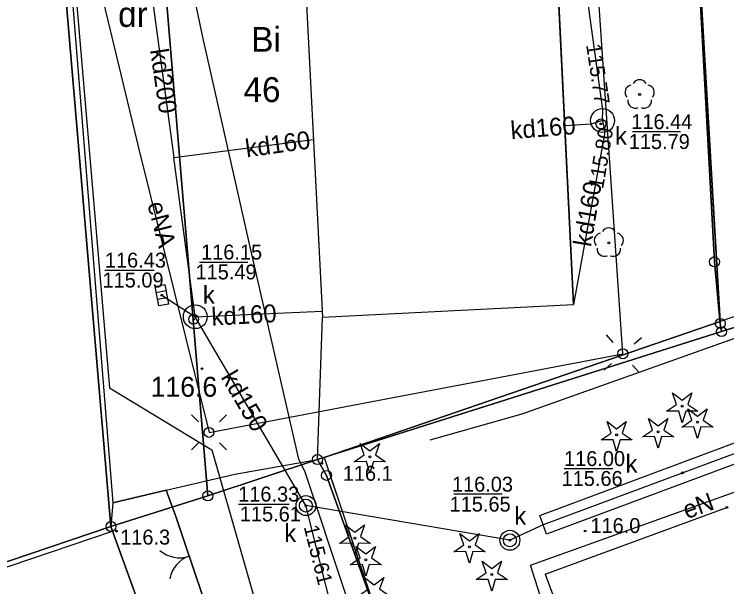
# Model space of a CAD drawing. Extents: x 6434771 to 6436222, y 5663454 to 5664782.
# Drawn here: x 6435209.09 to 6435244.9, y 5664353.57 to 5664382.32 of the extents above; entities that cross this region are included whole.
import ezdxf

# ---------------------------------------------------------------- set-up
doc = ezdxf.new("R2010")
doc.units = 0
for name, color, linetype in [('Warstwa 1', 7, 'Continuous'), ('Warstwa 10', 7, 'Continuous'), ('Warstwa 11', 7, 'Continuous'), ('Warstwa 12', 7, 'Continuous'), ('Warstwa 13', 7, 'Continuous'), ('Warstwa 14', 7, 'Continuous'), ('Warstwa 15', 7, 'Continuous'), ('Warstwa 2', 7, 'Continuous'), ('Warstwa 25', 7, 'Continuous'), ('Warstwa 3', 7, 'Continuous'), ('Warstwa 4', 7, 'Continuous'), ('Warstwa 5', 7, 'Continuous'), ('Warstwa 6', 7, 'Continuous'), ('Warstwa 7', 7, 'Continuous'), ('Warstwa 8', 7, 'Continuous'), ('Warstwa 9', 7, 'Continuous')]:
    doc.layers.add(name, color=color, linetype=linetype)

msp = doc.modelspace()

# ---------------------------------------------------------------- linework, layer by layer
at = {"layer": 'Warstwa 1'}
for p, q in [((6435215.193, 5664401.498), (6435218.819, 5664358.13)), ((6435215.193, 5664401.498), (6435218.819, 5664358.13)), ((6435210.823, 5664393.25), (6435213.95, 5664356.59)), ((6435210.823, 5664393.25), (6435213.95, 5664356.59)), ((6435242.999, 5664393.581), (6435244.282, 5664369.883)), ((6435242.999, 5664393.581), (6435244.282, 5664369.883)), ((6435244.282, 5664369.883), (6435244.574, 5664366.789)), ((6435244.282, 5664369.883), (6435244.574, 5664366.789)), ((6435244.639, 5664366.378), (6435250.884, 5664368.362)), ((6435244.639, 5664366.378), (6435250.884, 5664368.362)), ((6435244.574, 5664366.789), (6435244.639, 5664366.378)), ((6435244.574, 5664366.789), (6435244.639, 5664366.378)), ((6435224.331, 5664359.953), (6435244.639, 5664366.378)), ((6435224.331, 5664359.953), (6435244.639, 5664366.378)), ((6435218.819, 5664358.13), (6435224.331, 5664359.953)), ((6435218.819, 5664358.13), (6435224.331, 5664359.953)), ((6435224.331, 5664359.953), (6435224.781, 5664359.157)), ((6435224.331, 5664359.953), (6435224.781, 5664359.157)), ((6435224.781, 5664359.157), (6435238.32, 5664321.48)), ((6435224.781, 5664359.157), (6435238.32, 5664321.48)), ((6435213.95, 5664356.59), (6435218.819, 5664358.13)), ((6435213.95, 5664356.59), (6435218.819, 5664358.13)), ((6435194.439, 5664349.994), (6435213.95, 5664356.59)), ((6435194.439, 5664349.994), (6435213.95, 5664356.59)), ((6435213.95, 5664356.59), (6435226.326, 5664322.384)), ((6435213.95, 5664356.59), (6435226.326, 5664322.384))]:
    msp.add_line(p, q, dxfattribs=at)
msp.add_lwpolyline([(6435235.745, 5664397.449), (6435218.614, 5664396.596), (6435219.221, 5664383.958), (6435223.704, 5664384.153), (6435224.578, 5664367.111), (6435237.196, 5664367.748)], close=True, dxfattribs=at)
at = {"layer": 'Warstwa 10'}
for points in [[(6435241.879, 5664362.376), (6435242.381, 5664362.723), (6435242.179, 5664363.299), (6435242.664, 5664362.929), (6435243.149, 5664363.299), (6435242.947, 5664362.723), (6435243.449, 5664362.376), (6435242.839, 5664362.39), (6435242.664, 5664361.806), (6435242.489, 5664362.39)], [(6435242.639, 5664361.577), (6435243.141, 5664361.924), (6435242.939, 5664362.5), (6435243.424, 5664362.13), (6435243.909, 5664362.5), (6435243.707, 5664361.924), (6435244.209, 5664361.577), (6435243.599, 5664361.591), (6435243.424, 5664361.007), (6435243.249, 5664361.591)], [(6435238.581, 5664360.936), (6435239.083, 5664361.283), (6435238.881, 5664361.859), (6435239.366, 5664361.489), (6435239.851, 5664361.859), (6435239.649, 5664361.283), (6435240.151, 5664360.936), (6435239.541, 5664360.95), (6435239.366, 5664360.366), (6435239.191, 5664360.95)], [(6435240.663, 5664361.091), (6435241.165, 5664361.438), (6435240.963, 5664362.014), (6435241.448, 5664361.644), (6435241.933, 5664362.014), (6435241.731, 5664361.438), (6435242.233, 5664361.091), (6435241.623, 5664361.105), (6435241.448, 5664360.521), (6435241.273, 5664361.105)], [(6435226.178, 5664359.836), (6435226.68, 5664360.183), (6435226.478, 5664360.759), (6435226.963, 5664360.389), (6435227.448, 5664360.759), (6435227.246, 5664360.183), (6435227.748, 5664359.836), (6435227.138, 5664359.85), (6435226.963, 5664359.266), (6435226.788, 5664359.85)], [(6435225.428, 5664355.745), (6435225.93, 5664356.092), (6435225.728, 5664356.668), (6435226.213, 5664356.298), (6435226.698, 5664356.668), (6435226.496, 5664356.092), (6435226.998, 5664355.745), (6435226.388, 5664355.759), (6435226.213, 5664355.175), (6435226.038, 5664355.759)], [(6435231.183, 5664355.315), (6435231.685, 5664355.662), (6435231.483, 5664356.238), (6435231.968, 5664355.868), (6435232.453, 5664356.238), (6435232.251, 5664355.662), (6435232.753, 5664355.315), (6435232.143, 5664355.329), (6435231.968, 5664354.745), (6435231.793, 5664355.329)], [(6435225.975, 5664354.668), (6435226.477, 5664355.015), (6435226.275, 5664355.591), (6435226.76, 5664355.221), (6435227.245, 5664355.591), (6435227.043, 5664355.015), (6435227.545, 5664354.668), (6435226.935, 5664354.682), (6435226.76, 5664354.098), (6435226.585, 5664354.682)], [(6435232.306, 5664353.921), (6435232.808, 5664354.268), (6435232.606, 5664354.844), (6435233.091, 5664354.474), (6435233.576, 5664354.844), (6435233.374, 5664354.268), (6435233.876, 5664353.921), (6435233.266, 5664353.935), (6435233.091, 5664353.351), (6435232.916, 5664353.935)], [(6435226.386, 5664353.113), (6435226.888, 5664353.46), (6435226.686, 5664354.036), (6435227.171, 5664353.666), (6435227.656, 5664354.036), (6435227.454, 5664353.46), (6435227.956, 5664353.113), (6435227.346, 5664353.127), (6435227.171, 5664352.543), (6435226.996, 5664353.127)]]:
    msp.add_lwpolyline(points, close=True, dxfattribs=at)
for centre, radius in [((6435244.282, 5664369.883), 0.25), ((6435244.574, 5664366.789), 0.25), ((6435244.639, 5664366.378), 0.25), ((6435242.664, 5664362.631), 0.05), ((6435243.424, 5664361.832), 0.05), ((6435241.448, 5664361.346), 0.05), ((6435239.366, 5664361.191), 0.05), ((6435224.331, 5664359.953), 0.25), ((6435226.963, 5664360.091), 0.05), ((6435224.781, 5664359.157), 0.25), ((6435218.819, 5664358.13), 0.25), ((6435213.95, 5664356.59), 0.25), ((6435226.213, 5664356), 0.05), ((6435231.968, 5664355.57), 0.05), ((6435226.76, 5664354.923), 0.05), ((6435233.091, 5664354.176), 0.05)]:
    msp.add_circle(centre, radius, dxfattribs=at)
at = {"layer": 'Warstwa 11'}
for centre in [(6435240.522, 5664378.284), (6435238.973, 5664370.837)]:
    msp.add_circle(centre, 0.05, dxfattribs=at)
for centre, start, end in [((6435240.522, 5664378.659), 30.1471, 149.8529), ((6435240.165, 5664378.4), 102.1471, 221.8529), ((6435240.879, 5664378.4), 318.1471, 77.8529), ((6435240.302, 5664377.981), 174.1471, 293.8529), ((6435240.742, 5664377.981), 246.1471, 5.8529), ((6435238.973, 5664371.212), 30.1471, 149.8529), ((6435238.616, 5664370.953), 102.1471, 221.8529), ((6435239.33, 5664370.953), 318.1471, 77.8529), ((6435238.753, 5664370.534), 174.1471, 293.8529), ((6435239.193, 5664370.534), 246.1471, 5.8529)]:
    msp.add_arc(centre, 0.375, start, end, dxfattribs=at)
at = {"layer": 'Warstwa 12'}
for points in [[(6435176.347, 5664402.838), (6435190.888, 5664403.622), (6435203.539, 5664402.009), (6435209.976, 5664401.711), (6435210.241, 5664396.75), (6435209.61, 5664395.435), (6435210.581, 5664388.083), (6435211.362, 5664384.043), (6435212.149, 5664383.773), (6435213.884, 5664363.56), (6435219.027, 5664360.447), (6435225.013, 5664339.502)], [(6435185.276, 5664396.88), (6435211.348, 5664397.764), (6435212.874, 5664385.835), (6435215.349, 5664375.544), (6435218.877, 5664361.319), (6435239.676, 5664365.268), (6435237.674, 5664394.835)], [(6435217.898, 5664397.775), (6435216.878, 5664396.907), (6435216.868, 5664393.657), (6435218.052, 5664383.574), (6435218.546, 5664381.172), (6435220.968, 5664370.483), (6435223.369, 5664359.974), (6435223.677, 5664359.39), (6435225.722, 5664353.249), (6435228.255, 5664345.975), (6435228.019, 5664345.294), (6435228.968, 5664342.795), (6435229.761, 5664340.697), (6435230.735, 5664340.183), (6435232.545, 5664335.347), (6435234.95, 5664329.03)], [(6435236.078, 5664326.848), (6435236.19, 5664326.92), (6435236.55, 5664327.05), (6435234.7, 5664332.07), (6435236.35, 5664332.74), (6435233.45, 5664341.58), (6435231.83, 5664347.32), (6435231.36, 5664348.68), (6435236.37, 5664350.44), (6435235.03, 5664354.65), (6435245.28, 5664358.31), (6435248.19, 5664361.35), (6435252.61, 5664364.63), (6435257.8, 5664368.25), (6435264.98, 5664371.38), (6435277.28, 5664376.46), (6435278.34, 5664373.561)]]:
    msp.add_lwpolyline(points, dxfattribs=at)
at = {"layer": 'Warstwa 13'}
for centre in [(6435218.525, 5664364.518), (6435224.554, 5664359.763), (6435244.91, 5664357.55), (6435214.228, 5664356.362), (6435237.778, 5664356.364)]:
    msp.add_circle(centre, 0.045, dxfattribs=at)
at = {"layer": 'Warstwa 14'}
for p, q in [((6435240.164, 5664376.426), (6435242.57, 5664376.426)), ((6435218.393, 5664369.876), (6435220.833, 5664369.876)), ((6435213.649, 5664369.47), (6435216.123, 5664369.47)), ((6435236.725, 5664359.503), (6435239.171, 5664359.503)), ((6435233.614, 5664358.221), (6435231.187, 5664358.221)), ((6435220.352, 5664357.72), (6435222.899, 5664357.72))]:
    msp.add_line(p, q, dxfattribs=at)
for centre in [(6435238.575, 5664376.812), (6435238.575, 5664376.812), (6435238.575, 5664376.812), (6435216.503, 5664368.206), (6435218.106, 5664366.999), (6435242.675, 5664359.285), (6435242.675, 5664359.285), (6435223.75, 5664357.64), (6435223.75, 5664357.64), (6435234, 5664355.9)]:
    msp.add_circle(centre, 0.045, dxfattribs=at)
at = {"layer": 'Warstwa 15'}
for centre in [(6435238.658, 5664376.981), (6435218.188, 5664367.128)]:
    msp.add_circle(centre, 0.6, dxfattribs=at)
at = {"layer": 'Warstwa 2'}
for points in [[(6435244.568, 5664366.892), (6435242.999, 5664393.581), (6435242.736, 5664397.535)], [(6435152.618, 5664396.348), (6435152.626, 5664396.718), (6435209.475, 5664396.747), (6435211.07, 5664394.617), (6435214.044, 5664357.777)], [(6435282.836, 5664380.024), (6435244.568, 5664366.892)], [(6435244.568, 5664366.892), (6435224.66, 5664360.06)], [(6435216.722, 5664358.415), (6435220.182, 5664359.223), (6435224.331, 5664359.953)], [(6435224.331, 5664359.953), (6435224.66, 5664360.06)], [(6435224.66, 5664360.06), (6435229.3, 5664346.24)], [(6435217.225, 5664357.039), (6435216.722, 5664358.415), (6435214.044, 5664357.777), (6435213.95, 5664356.588), (6435214.03, 5664356.351)], [(6435194.519, 5664349.757), (6435214.03, 5664356.351)]]:
    msp.add_lwpolyline(points, dxfattribs=at)
for centre in [(6435239.676, 5664365.268), (6435218.877, 5664361.319)]:
    msp.add_circle(centre, 0.25, dxfattribs=at)
at = {"layer": 'Warstwa 25'}
msp.add_lwpolyline([(6435235.5, 5664357.15), (6435249.51, 5664362.36), (6435249.85, 5664361.42), (6435235.84, 5664356.21)], close=True, dxfattribs=at)
for centre in [(6435223.75, 5664357.64), (6435234, 5664355.9)]:
    msp.add_circle(centre, 0.5, dxfattribs=at)
at = {"layer": 'Warstwa 3'}
msp.add_lwpolyline([(6435218.539, 5664353.172), (6435217.225, 5664357.039)], dxfattribs=at)
for centre, start, end in [((6435217.382, 5664356.52), 229.4579, 289.4579), ((6435218.382, 5664353.692), 109.4579, 169.4579)]:
    msp.add_arc(centre, 1.5, start, end, dxfattribs=at)
at = {"layer": 'Warstwa 4'}
for p, q in [((6435216.715, 5664368.425), (6435216.224, 5664368.331)), ((6435216.782, 5664368.081), (6435216.291, 5664367.987))]:
    msp.add_line(p, q, dxfattribs=at)
for points in [[(6435229.985, 5664360.952), (6435234.614, 5664362.253), (6435266.68, 5664373.659)], [(6435239.184, 5664365.834), (6435238.856, 5664366.212)], [(6435240.242, 5664365.76), (6435240.62, 5664366.088)], [(6435239.11, 5664364.776), (6435238.732, 5664364.448)], [(6435240.168, 5664364.702), (6435240.496, 5664364.324)], [(6435218.347, 5664361.849), (6435217.993, 5664362.203)], [(6435219.407, 5664361.849), (6435219.761, 5664362.203)], [(6435218.347, 5664360.789), (6435217.993, 5664360.435)], [(6435219.407, 5664360.789), (6435219.761, 5664360.435)]]:
    msp.add_lwpolyline(points, dxfattribs=at)
for points in [[(6435216.654, 5664368.744), (6435216.843, 5664367.762), (6435216.352, 5664367.668), (6435216.163, 5664368.65)], [(6435235.5, 5664357.15), (6435249.51, 5664362.36), (6435249.85, 5664361.42), (6435235.84, 5664356.21)]]:
    msp.add_lwpolyline(points, close=True, dxfattribs=at)
for centre, radius in [((6435238.575, 5664376.812), 0.25), ((6435218.106, 5664366.999), 0.25), ((6435223.75, 5664357.64), 0.325), ((6435234, 5664355.9), 0.325)]:
    msp.add_circle(centre, radius, dxfattribs=at)
at = {"layer": 'Warstwa 6'}
for points in [[(6435250.884, 5664368.362), (6435251.114, 5664368.39), (6435268.434, 5664374.961), (6435288.252, 5664382.112), (6435300.533, 5664386.274), (6435288.766, 5664422.952), (6435287.204, 5664421.97), (6435284.451, 5664420.854), (6435281.961, 5664420.924), (6435279.893, 5664421.879), (6435278.192, 5664423.459), (6435277.033, 5664427.714), (6435271.086, 5664413.094), (6435242.616, 5664403.317), (6435242.556, 5664401.627), (6435242.736, 5664397.535), (6435242.999, 5664393.581), (6435244.282, 5664369.883), (6435244.574, 5664366.789), (6435244.639, 5664366.378)], [(6435215.193, 5664401.498), (6435152.527, 5664401.266), (6435152.418, 5664396.347), (6435184.341, 5664396.511), (6435190.432, 5664396.507), (6435207.474, 5664396.641), (6435210.789, 5664393.691), (6435210.823, 5664393.25), (6435213.95, 5664356.59), (6435218.819, 5664358.13)], [(6435218.819, 5664358.13), (6435224.331, 5664359.953), (6435244.639, 5664366.378), (6435244.574, 5664366.789), (6435244.282, 5664369.883), (6435242.999, 5664393.581), (6435242.736, 5664397.535), (6435242.556, 5664401.627), (6435236.945, 5664401.535), (6435228.495, 5664401.577), (6435215.193, 5664401.498)], [(6435210.789, 5664393.691), (6435207.474, 5664396.641), (6435190.432, 5664396.507), (6435184.341, 5664396.511), (6435152.418, 5664396.347), (6435152.699, 5664336.019), (6435184.941, 5664346.819), (6435194.439, 5664349.994), (6435213.95, 5664356.59), (6435210.823, 5664393.25)], [(6435288.252, 5664382.112), (6435268.434, 5664374.961), (6435251.114, 5664368.39), (6435250.884, 5664368.362), (6435244.639, 5664366.378), (6435224.331, 5664359.953), (6435224.781, 5664359.157), (6435238.32, 5664321.48), (6435264.52, 5664331.07), (6435264.85, 5664331.09), (6435282.011, 5664337.491), (6435301.61, 5664344.76), (6435301.9, 5664344.85)], [(6435224.781, 5664359.157), (6435224.331, 5664359.953), (6435218.819, 5664358.13), (6435213.95, 5664356.59), (6435226.326, 5664322.384), (6435221.554, 5664320.562), (6435235.07, 5664283.87), (6435252.346, 5664237.168), (6435257.06, 5664239.171), (6435248.364, 5664262.699), (6435240.027, 5664285.223), (6435238.504, 5664289.102), (6435231.756, 5664307.466), (6435242.171, 5664311.221), (6435240.078, 5664316.717), (6435239.35, 5664318.67), (6435238.32, 5664321.48)], [(6435213.95, 5664356.59), (6435194.439, 5664349.994), (6435195.802, 5664346.097), (6435206.506, 5664315.824), (6435206.679, 5664315.252), (6435207.583, 5664315.591), (6435221.554, 5664320.562), (6435226.326, 5664322.384)]]:
    msp.add_lwpolyline(points, close=True, dxfattribs=at)
for centre in [(6435238.575, 5664376.812), (6435216.503, 5664368.206), (6435218.106, 5664366.999), (6435242.675, 5664359.285), (6435223.75, 5664357.64), (6435234, 5664355.9)]:
    msp.add_circle(centre, 0.045, dxfattribs=at)
at = {"layer": 'Warstwa 7'}
for points in [[(6435238.658, 5664376.981), (6435238.674, 5664377.521), (6435237.524, 5664385.806), (6435235.523, 5664398.892), (6435213.803, 5664398.215)], [(6435213.803, 5664398.215), (6435214.04, 5664397.912), (6435216.04, 5664383.046), (6435217.114, 5664375.122)], [(6435238.658, 5664376.981), (6435238.085, 5664376.808), (6435236.757, 5664376.717)], [(6435238.658, 5664376.981), (6435238.771, 5664376.4), (6435237.196, 5664367.748)], [(6435282.791, 5664376.254), (6435267.51, 5664370.47), (6435260, 5664365.44), (6435249.68, 5664361.89), (6435235.67, 5664356.68), (6435234, 5664355.9), (6435223.75, 5664357.64)], [(6435217.114, 5664375.122), (6435224.12, 5664376.028)], [(6435218.188, 5664367.128), (6435217.114, 5664375.122)], [(6435216.503, 5664368.206), (6435218.188, 5664367.128)], [(6435218.188, 5664367.128), (6435224.562, 5664367.41)], [(6435223.75, 5664357.64), (6435218.188, 5664367.128)], [(6435227.8, 5664341.5), (6435223.75, 5664357.64)]]:
    msp.add_lwpolyline(points, dxfattribs=at)
at = {"layer": 'Warstwa 8'}
for p, q in [((6435220.182, 5664359.223), (6435224.331, 5664359.953)), ((6435224.331, 5664359.953), (6435224.66, 5664360.06)), ((6435224.66, 5664360.06), (6435229.3, 5664346.24)), ((6435216.722, 5664358.415), (6435220.182, 5664359.223)), ((6435216.722, 5664358.415), (6435217.225, 5664357.039)), ((6435217.225, 5664357.039), (6435218.539, 5664353.172))]:
    msp.add_line(p, q, dxfattribs=at)
at = {"layer": 'Warstwa 9'}
for p, q in [((6435235.745, 5664397.449), (6435237.196, 5664367.748)), ((6435211.07, 5664394.617), (6435214.044, 5664357.777)), ((6435242.999, 5664393.581), (6435244.568, 5664366.892)), ((6435223.704, 5664384.153), (6435224.578, 5664367.111)), ((6435224.578, 5664367.111), (6435237.196, 5664367.748)), ((6435224.331, 5664359.953), (6435224.578, 5664367.111)), ((6435224.331, 5664359.953), (6435224.578, 5664367.111)), ((6435224.66, 5664360.06), (6435244.568, 5664366.892)), ((6435220.182, 5664359.223), (6435224.331, 5664359.953)), ((6435224.331, 5664359.953), (6435224.66, 5664360.06)), ((6435216.722, 5664358.415), (6435220.182, 5664359.223)), ((6435214.044, 5664357.777), (6435216.722, 5664358.415)), ((6435235.77, 5664354.2), (6435244.91, 5664357.55)), ((6435235.77, 5664354.2), (6435237.58, 5664349.32))]:
    msp.add_line(p, q, dxfattribs=at)

# ---------------------------------------------------------------- texts
at = {"layer": 'Warstwa 13'}
for s, rotation, p in [('eNA', 284.6225, (6435215.772, 5664372.789)), ('eN', 19.6525, (6435242.891, 5664356.954))]:
    msp.add_text(s, height=0.9, rotation=rotation, dxfattribs=at).set_placement(p)
for s, height, p in [('116.6', 1, (6435215.944, 5664363.11)), ('116.1', 0.75, (6435225.6, 5664358.887)), ('116.0', 0.75, (6435238.048, 5664356.263)), ('116.3', 0.75, (6435214.414, 5664355.683))]:
    msp.add_text(s, height=height, dxfattribs=at).set_placement(p)
at = {"layer": 'Warstwa 14'}
for s, rotation, p in [('115.77', 278.595, (6435237.828, 5664380.781)), ('115.80', 80.3745, (6435238.682, 5664373.518)), ('115.61', 284.0839, (6435223.632, 5664356.571))]:
    msp.add_text(s, height=0.75, rotation=rotation, dxfattribs=at).set_placement(p)
for s, p in [('115.79', (6435239.974, 5664375.551)), ('115.49', (6435218.2, 5664369.001)), ('115.09', (6435213.525, 5664368.595)), ('115.66', (6435236.599, 5664358.628)), ('115.65', (6435230.971, 5664357.341)), ('115.61', (6435220.428, 5664356.845))]:
    msp.add_text(s, height=0.75, dxfattribs=at).set_placement(p)
at = {"layer": 'Warstwa 15'}
msp.add_text('46', height=1.25, dxfattribs=at).set_placement((6435220.613, 5664377.91))
at = {"layer": 'Warstwa 2'}
for s, p in [('dr', (6435214.309, 5664381.687)), ('Bi', (6435221.003, 5664380.435))]:
    msp.add_text(s, height=1.25, dxfattribs=at).set_placement(p)
at = {"layer": 'Warstwa 5'}
for p in [(6435239.283, 5664375.766), (6435218.568, 5664367.779), (6435239.812, 5664359.296), (6435234.22, 5664356.675), (6435222.659, 5664355.811)]:
    msp.add_text('k', height=0.9, dxfattribs=at).set_placement(p)
at = {"layer": 'Warstwa 6'}
for s, p in [('116.44', (6435240.102, 5664376.551)), ('116.15', (6435218.479, 5664370.001)), ('116.43', (6435213.644, 5664369.595)), ('116.00', (6435236.721, 5664359.628)), ('116.03', (6435231.087, 5664358.341)), ('116.33', (6435220.343, 5664357.845))]:
    msp.add_text(s, height=0.75, dxfattribs=at).set_placement(p)
at = {"layer": 'Warstwa 7'}
for s, rotation, p in [('kd200', 278.4117, (6435215.91, 5664380.526)), ('kd160', 4.6123, (6435234.066, 5664376.042)), ('kd160', 8.0615, (6435220.77, 5664375.125)), ('kd160', 80.3745, (6435238.072, 5664370.603)), ('kd160', 3.2258, (6435219.023, 5664366.677)), ('kd150', 300.3789, (6435219.448, 5664364.089))]:
    msp.add_text(s, height=0.9, rotation=rotation, dxfattribs=at).set_placement(p)

doc.saveas('drawing.dxf')
